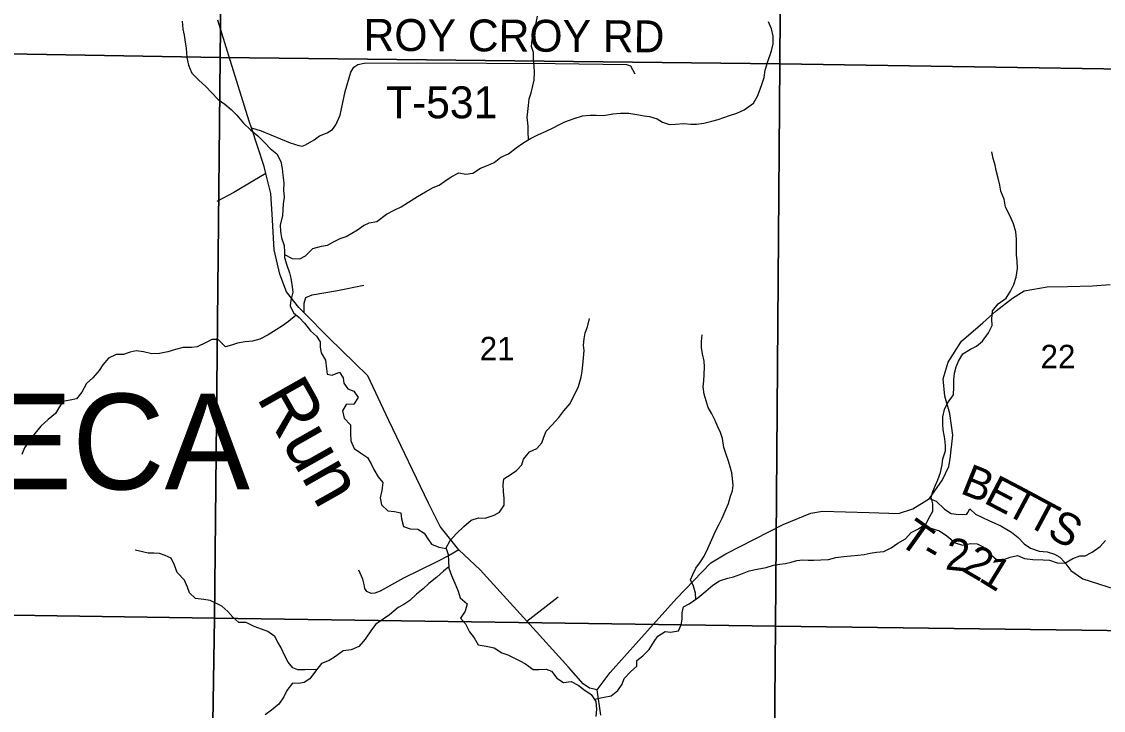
# Model space of a CAD drawing. Extents: x 2043100 to 2470832, y 443715 to 810583.
# Drawn here: x 2268319 to 2278495, y 680076 to 686553 of the extents above; entities that cross this region are included whole.
import ezdxf

# ---------------------------------------------------------------- set-up
doc = ezdxf.new("R2010")
doc.units = 0
for name, color, linetype in [('GM_X_Minor_River', 7, 'Continuous'), ('GM_X_Minor_River_Text', 7, 'Continuous'), ('GM_X_Section', 7, 'Continuous'), ('GM_X_Section_Text', 7, 'Continuous'), ('GM_X_State_Route', 7, 'Continuous'), ('GM_X_Township_Road', 7, 'Continuous'), ('GM_X_Township_Road_Text', 7, 'Continuous'), ('GM_X_Township_Text', 7, 'Continuous')]:
    doc.layers.add(name, color=color, linetype=linetype)

msp = doc.modelspace()

# ---------------------------------------------------------------- linework, layer by layer
at = {"layer": 'GM_X_Minor_River'}
for points in [[(2273087, 685442), (2273083, 685519), (2273083, 685569), (2273076, 685653), (2273082, 685709), (2273088, 685763), (2273095, 685827), (2273111, 685882), (2273127, 685950), (2273142, 686004), (2273144, 686076), (2273140, 686136), (2273135, 686194), (2273133, 686264), (2273117, 686320), (2273122, 686382), (2273148, 686475), (2273159, 686541), (2273171, 686605)], [(2269828, 686557), (2269836, 686481), (2269847, 686425), (2269857, 686359), (2269867, 686303), (2269874, 686215), (2269890, 686143), (2269921, 686067), (2269987, 686003), (2270051, 685942), (2270106, 685886), (2270168, 685820), (2270230, 685778), (2270290, 685727), (2270343, 685673), (2270405, 685599), (2270473, 685534), (2270542, 685480), (2270606, 685412), (2270658, 685360), (2270721, 685311), (2270759, 685237), (2270771, 685171), (2270776, 685109), (2270786, 685035), (2270784, 684969), (2270789, 684901), (2270781, 684839), (2270774, 684729)], [(2271751, 684741), (2271823, 684781), (2271889, 684811), (2271957, 684856), (2272044, 684910), (2272120, 684953), (2272190, 684993), (2272248, 685015), (2272300, 685054), (2272361, 685092), (2272431, 685131), (2272497, 685119), (2272563, 685129), (2272635, 685174), (2272707, 685204), (2272763, 685227), (2272828, 685277), (2272900, 685310), (2272970, 685366), (2273044, 685417), (2273107, 685453), (2273181, 685492), (2273255, 685524), (2273313, 685550), (2273379, 685587), (2273430, 685611), (2273518, 685642), (2273596, 685666), (2273666, 685673), (2273724, 685673), (2273796, 685671), (2273882, 685686), (2273954, 685692), (2274032, 685691), (2274106, 685679), (2274176, 685666), (2274226, 685662), (2274298, 685638), (2274348, 685608), (2274414, 685587), (2274470, 685589), (2274548, 685594), (2274616, 685590), (2274668, 685588), (2274738, 685599), (2274812, 685617), (2274872, 685634), (2274924, 685652), (2274978, 685670), (2275048, 685691), (2275117, 685723), (2275203, 685786), (2275243, 685852), (2275268, 685918), (2275286, 685972), (2275304, 686029), (2275315, 686095), (2275335, 686169), (2275374, 686277), (2275388, 686345), (2275390, 686416), (2275373, 686484), (2275345, 686551)], [(2277576, 684809), (2277561, 684882), (2277531, 684960), (2277521, 685014), (2277506, 685082), (2277486, 685152), (2277478, 685202), (2277459, 685266), (2277447, 685328)], [(2273708, 680180), (2273800, 680201), (2273866, 680214), (2273928, 680263), (2273967, 680323), (2273987, 680375), (2274048, 680438), (2274105, 680491), (2274105, 680545), (2274164, 680589), (2274224, 680650), (2274269, 680723), (2274304, 680773), (2274374, 680818), (2274424, 680812), (2274498, 680823), (2274525, 680879), (2274533, 680935), (2274532, 680993), (2274544, 681050), (2274599, 681078), (2274681, 681133), (2274756, 681196), (2274823, 681253), (2274885, 681293), (2274963, 681320), (2275016, 681333), (2275086, 681358), (2275162, 681388), (2275240, 681405), (2275323, 681420), (2275393, 681441), (2275451, 681451), (2275505, 681458), (2275557, 681470), (2275613, 681487), (2275669, 681492), (2275719, 681490), (2275773, 681489), (2275837, 681491), (2275911, 681496), (2275978, 681513), (2276054, 681523), (2276120, 681530), (2276184, 681535), (2276246, 681543), (2276302, 681554), (2276360, 681563), (2276430, 681571), (2276499, 681604), (2276563, 681649), (2276634, 681688), (2276688, 681750), (2276757, 681783), (2276827, 681834), (2276862, 681898), (2276892, 681950), (2276891, 682018), (2276876, 682082), (2276892, 682135), (2276917, 682193), (2276937, 682245), (2276962, 682312), (2276979, 682386), (2276986, 682442), (2277010, 682516), (2277009, 682568), (2277003, 682630), (2276988, 682714), (2276985, 682766), (2276986, 682836), (2277002, 682907), (2277029, 682965), (2277084, 683042), (2277090, 683116), (2277089, 683184), (2277094, 683248), (2277112, 683308), (2277133, 683360), (2277172, 683429), (2277246, 683474), (2277302, 683500), (2277357, 683547), (2277416, 683626), (2277450, 683694), (2277447, 683756), (2277452, 683834), (2277507, 683899), (2277581, 683952), (2277622, 684018), (2277654, 684082), (2277675, 684151), (2277688, 684233), (2277683, 684305), (2277677, 684359), (2277678, 684437), (2277679, 684507), (2277672, 684575), (2277650, 684653), (2277619, 684725), (2277576, 684809)], [(2270774, 684729), (2270752, 684639), (2270755, 684583), (2270763, 684519), (2270788, 684449), (2270791, 684385), (2270791, 684335), (2270814, 684263), (2270839, 684191), (2270851, 684139), (2270862, 684080), (2270870, 684010), (2270851, 683933), (2270844, 683879), (2270876, 683815), (2270929, 683770), (2270981, 683716), (2271038, 683645), (2271093, 683595), (2271127, 683542), (2271128, 683492), (2271138, 683438), (2271179, 683370), (2271188, 683288), (2271192, 683238), (2271242, 683228), (2271308, 683257), (2271343, 683203), (2271351, 683152), (2271388, 683100), (2271444, 683078), (2271484, 683017), (2271443, 682956), (2271373, 682952), (2271338, 682893), (2271352, 682823), (2271413, 682762), (2271412, 682680), (2271415, 682612), (2271447, 682538), (2271508, 682498), (2271572, 682453), (2271607, 682395), (2271631, 682341), (2271672, 682272), (2271717, 682218), (2271707, 682144), (2271692, 682076), (2271703, 682010), (2271763, 681952), (2271827, 681947), (2271885, 681934), (2271894, 681878), (2271913, 681806), (2271975, 681784), (2272047, 681779), (2272107, 681744), (2272140, 681690), (2272176, 681638), (2272245, 681611), (2272313, 681598), (2272333, 681542), (2272334, 681478), (2272339, 681412), (2272363, 681344), (2272394, 681272), (2272425, 681198), (2272445, 681136), (2272512, 681077), (2272493, 681009), (2272447, 680942), (2272496, 680889), (2272531, 680815), (2272575, 680757), (2272614, 680694), (2272690, 680680), (2272764, 680665), (2272837, 680616), (2272893, 680600), (2272955, 680567), (2273005, 680541), (2273059, 680514), (2273130, 680459), (2273186, 680461), (2273254, 680464), (2273304, 680446), (2273355, 680379), (2273417, 680339), (2273489, 680348), (2273555, 680313), (2273608, 680273), (2273676, 680226), (2273721, 680160), (2273726, 680086), (2273722, 680018)], [(2270791, 684363), (2270865, 684324), (2270935, 684321), (2270989, 684349), (2271060, 684418), (2271140, 684441), (2271196, 684451), (2271254, 684482), (2271317, 684515), (2271373, 684533), (2271427, 684564), (2271478, 684596), (2271534, 684637), (2271590, 684660), (2271661, 684672), (2271751, 684741)], [(2270901, 683794), (2270831, 683733), (2270774, 683692), (2270714, 683654), (2270639, 683609), (2270559, 683568), (2270491, 683547), (2270423, 683542), (2270350, 683528), (2270294, 683509), (2270236, 683494), (2270169, 683564), (2270107, 683565), (2270054, 683537), (2269970, 683496), (2269918, 683487), (2269838, 683488), (2269766, 683470), (2269695, 683447), (2269615, 683432), (2269545, 683429), (2269467, 683448), (2269396, 683458), (2269341, 683445), (2269279, 683424), (2269207, 683422), (2269137, 683387), (2269084, 683326), (2269050, 683272), (2268989, 683203), (2268930, 683151), (2268887, 683070), (2268835, 683007), (2268777, 682993), (2268706, 682980), (2268670, 682922), (2268639, 682867), (2268569, 682810), (2268500, 682748), (2268443, 682681), (2268393, 682610), (2268346, 682546), (2268321, 682481)], [(2272311, 681598), (2272352, 681674), (2272411, 681739), (2272479, 681804), (2272548, 681864), (2272618, 681887), (2272680, 681884), (2272763, 681913), (2272815, 681941), (2272860, 682006), (2272858, 682068), (2272851, 682134), (2272848, 682198), (2272856, 682252), (2272923, 682297), (2272975, 682333), (2273026, 682386), (2273040, 682440), (2273097, 682507), (2273165, 682539), (2273214, 682592), (2273232, 682644), (2273255, 682702), (2273310, 682761), (2273374, 682830), (2273419, 682892), (2273480, 682961), (2273559, 683122), (2273582, 683208), (2273591, 683266), (2273597, 683321), (2273606, 683391), (2273611, 683459), (2273605, 683511), (2273610, 683569), (2273620, 683625), (2273643, 683683), (2273662, 683762)], [(2274663, 681121), (2274658, 681177), (2274640, 681245), (2274611, 681305), (2274632, 681355), (2274660, 681415), (2274705, 681474), (2274741, 681526), (2274774, 681597), (2274813, 681683), (2274848, 681760), (2274878, 681822), (2274909, 681884), (2274948, 681971), (2274969, 682021), (2274989, 682089), (2275008, 682140), (2275014, 682190), (2275007, 682258), (2275001, 682310), (2274986, 682366), (2274969, 682421), (2274943, 682491), (2274924, 682549), (2274913, 682633), (2274893, 682689), (2274870, 682741), (2274839, 682809), (2274811, 682866), (2274778, 682924), (2274758, 682988), (2274739, 683050), (2274730, 683118), (2274738, 683174), (2274741, 683236), (2274744, 683306), (2274740, 683360), (2274725, 683430), (2274715, 683488), (2274714, 683544), (2274721, 683608)], [(2276799, 681813), (2276883, 681788), (2276955, 681763), (2277024, 681719), (2277101, 681652), (2277169, 681631), (2277249, 681644), (2277309, 681642), (2277365, 681615), (2277427, 681547), (2277486, 681498), (2277558, 681495), (2277620, 681517), (2277688, 681532), (2277754, 681503), (2277832, 681495), (2277928, 681492), (2277990, 681489), (2278060, 681464), (2278132, 681460), (2278208, 681503), (2278273, 681530), (2278325, 681530), (2278391, 681565), (2278466, 681616), (2278514, 681674)], [(2271096, 680461), (2270985, 680457), (2270919, 680458), (2270869, 680476), (2270828, 680529), (2270795, 680589), (2270761, 680663), (2270728, 680718), (2270702, 680770), (2270635, 680818), (2270575, 680841), (2270507, 680864), (2270430, 680902), (2270364, 680901), (2270306, 680952), (2270259, 681006), (2270203, 681057), (2270145, 681085), (2270094, 681108), (2270032, 681120), (2269956, 681127), (2269898, 681180), (2269881, 681236), (2269850, 681302), (2269782, 681373), (2269757, 681443), (2269726, 681509), (2269670, 681532), (2269616, 681550), (2269564, 681553), (2269510, 681553), (2269456, 681566), (2269388, 681582)], [(2272338, 681425), (2272287, 681385), (2272225, 681328), (2272150, 681270), (2272095, 681219), (2272033, 681168), (2271972, 681110), (2271914, 681073), (2271862, 681042), (2271781, 680975), (2271720, 680933), (2271650, 680886), (2271609, 680832), (2271550, 680747), (2271492, 680676), (2271419, 680647), (2271345, 680635), (2271271, 680582), (2271212, 680545), (2271140, 680518), (2271083, 680444), (2271030, 680373), (2270978, 680337), (2270924, 680330), (2270868, 680333), (2270813, 680263), (2270787, 680204), (2270740, 680134), (2270671, 680077), (2270611, 680034)]]:
    msp.add_lwpolyline(points, dxfattribs=at)
at = {"layer": 'GM_X_Section'}
for points in [[(2264970, 691637), (2270245, 691539), (2270186, 686216), (2264918, 686308)], [(2270245, 691539), (2275486, 691463), (2275453, 686156), (2270186, 686216)], [(2275486, 691463), (2280753, 691387), (2280736, 686074), (2275453, 686156)], [(2270186, 686216), (2270133, 680943), (2264848, 681021), (2264918, 686308)], [(2270186, 686216), (2275453, 686156), (2275412, 680867), (2270133, 680943)], [(2275453, 686156), (2280736, 686074), (2280692, 680799), (2275412, 680867)], [(2264848, 681021), (2270133, 680943), (2270050, 675647), (2264772, 675717)], [(2275412, 680867), (2275365, 675592), (2270050, 675647), (2270133, 680943)], [(2275412, 680867), (2280692, 680799), (2280621, 675536), (2275365, 675592)]]:
    msp.add_lwpolyline(points, close=True, dxfattribs=at)
at = {"layer": 'GM_X_State_Route'}
for points in [[(2273734, 680270), (2273662, 680284), (2273601, 680327), (2273463, 680483), (2273072, 680914), (2272633, 681397), (2272433, 681585), (2272258, 681806), (2272146, 682025), (2271774, 682801), (2271575, 683223), (2271205, 683584), (2270977, 683815), (2270928, 683865), (2270811, 684011), (2270747, 684177), (2270695, 684407), (2270676, 684743), (2270663, 684936), (2270615, 685126), (2270600, 685190), (2270481, 685553), (2270459, 685618), (2270267, 686232), (2270165, 686566)], [(2273734, 680270), (2273856, 680433), (2274125, 680732), (2274480, 681129), (2274803, 681463), (2274944, 681549), (2275482, 681823), (2275743, 681931), (2275854, 681949), (2276071, 681942), (2276291, 681936), (2276569, 681929), (2276702, 681970), (2276808, 682037), (2276860, 682068), (2276983, 682244), (2277041, 682368), (2277054, 682441), (2277080, 682663), (2277050, 682867), (2277003, 683032), (2276989, 683195), (2277035, 683350), (2277162, 683548), (2277360, 683722), (2277486, 683834), (2277639, 683951), (2277749, 684020), (2277967, 684059), (2278157, 684062), (2278394, 684069), (2278560, 684082)], [(2273768, 680031), (2273734, 680270)]]:
    msp.add_lwpolyline(points, dxfattribs=at)
at = {"layer": 'GM_X_Township_Road'}
for points in [[(2270481, 685553), (2270572, 685525), (2270845, 685413), (2270927, 685388), (2270959, 685381), (2270989, 685393), (2271072, 685442), (2271120, 685478), (2271193, 685507), (2271243, 685540), (2271276, 685582), (2271315, 685673), (2271364, 685897), (2271416, 686077), (2271445, 686125), (2271483, 686150), (2271541, 686163), (2272044, 686165), (2273337, 686158), (2274010, 686150), (2274047, 686137), (2274087, 686063)], [(2270615, 685126), (2270494, 685053), (2270314, 684945), (2270155, 684861)], [(2270977, 683815), (2270977, 683904), (2270993, 683958), (2271052, 683984), (2271290, 684026), (2271538, 684076)], [(2276860, 682068), (2276922, 682045), (2277001, 681969), (2277062, 681927), (2277136, 681917), (2277212, 681921), (2277220, 681936)], [(2277220, 681936), (2277238, 681970), (2277293, 681922), (2277425, 681857), (2277532, 681812), (2277632, 681751), (2277693, 681701), (2277751, 681641), (2277810, 681602), (2277892, 681574), (2277968, 681567), (2278036, 681545), (2278087, 681517), (2278133, 681468), (2278190, 681390), (2278302, 681314), (2278674, 681195)], [(2272433, 681585), (2272340, 681533), (2272220, 681470), (2271913, 681320), (2271693, 681196), (2271643, 681177), (2271607, 681175), (2271567, 681193), (2271547, 681221), (2271541, 681259), (2271530, 681309), (2271492, 681395)], [(2273072, 680914), (2273368, 681145)]]:
    msp.add_lwpolyline(points, dxfattribs=at)

# ---------------------------------------------------------------- texts
at = {"layer": 'GM_X_Minor_River_Text'}
msp.add_text('Run', height=499.9, rotation=299.5227, dxfattribs=at).set_placement((2270523, 683020))
at = {"layer": 'GM_X_Section_Text'}
for s, p in [('21', (2272628, 683368)), ('22', (2277904, 683293))]:
    msp.add_text(s, height=220.8, rotation=0, dxfattribs=at).set_placement(p)
at = {"layer": 'GM_X_Township_Road_Text'}
for s, rotation, p in [('ROY CROY RD', 359.6956, (2271535, 686279)), ('T-531', 0, (2271746, 685644)), ('B', 338.0725, (2277138, 682122)), ('E', 332.4441, (2277359, 682033)), ('T', 331.9015, (2277557, 681930)), ('T', 331.89, (2277755, 681824)), ('S', 331.2011, (2277952, 681719)), ('T', 324.4245, (2276554, 681653)), ('2', 354.2293, (2277001, 681402)), ('-', 329.8594, (2276763, 681506)), ('2', 329.8091, (2277153, 681393)), ('1', 328.5579, (2277311, 681301))]:
    msp.add_text(s, height=300, rotation=rotation, dxfattribs=at).set_placement(p)
at = {"layer": 'GM_X_Township_Text'}
msp.add_text('SENECA', height=900, rotation=0, dxfattribs=at).set_placement((2265518, 682154))

doc.saveas('drawing.dxf')
